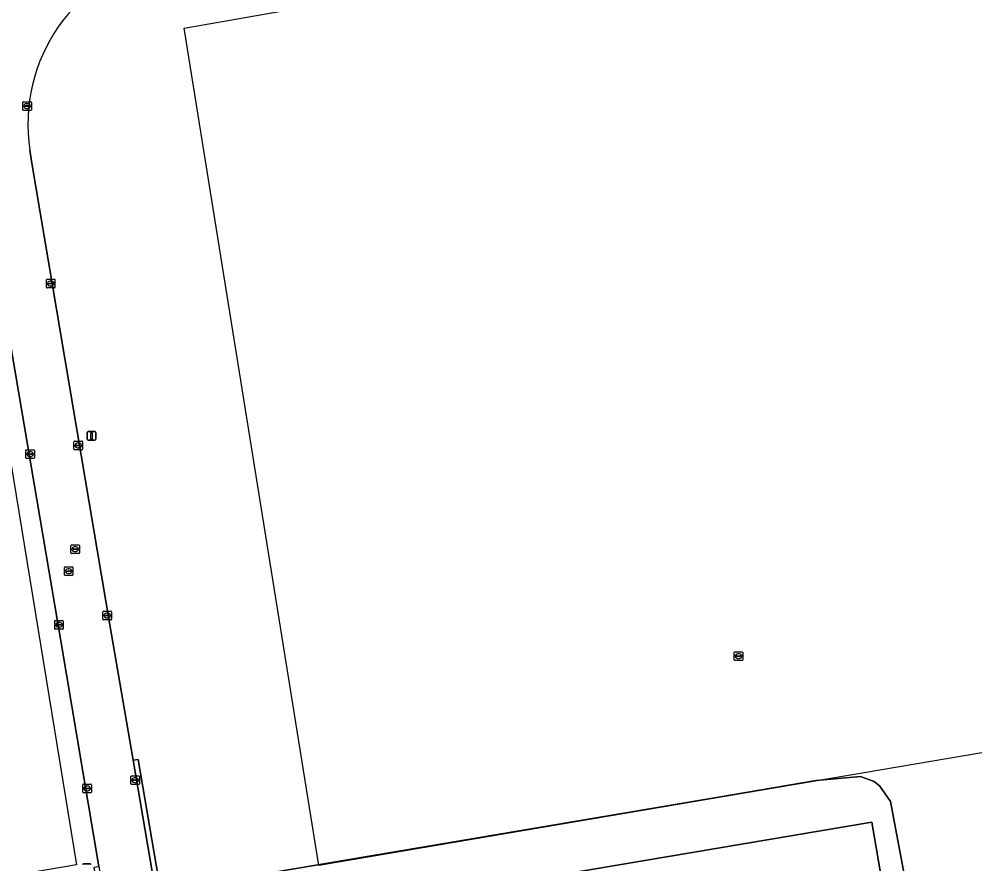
# Model space of a CAD drawing. Extents: x 154324 to 155744, y 382937 to 384188.
# Drawn here: x 154562 to 154673.2, y 383283.5 to 383381.8 of the extents above; entities that cross this region are included whole.
import ezdxf

# ---------------------------------------------------------------- set-up
doc = ezdxf.new("R2010")
doc.units = 0
for name, color, linetype in [('IMGEO_Brandkraan', 7, 'Continuous'), ('IMGEO_Erf', 7, 'Continuous'), ('IMGEO_Groenvoorziening', 7, 'Continuous'), ('IMGEO_Kolk', 7, 'Continuous'), ('IMGEO_Lichtmast', 7, 'Continuous'), ('IMGEO_Pand_vergunning_verleend', 7, 'Continuous'), ('IMGEO_Rijbaan_lokaal_gesloten', 7, 'Continuous'), ('IMGEO_Rioolput', 7, 'Continuous')]:
    doc.layers.add(name, color=color, linetype=linetype)

msp = doc.modelspace()

# ---------------------------------------------------------------- linework, layer by layer
at = {"layer": 'IMGEO_Brandkraan'}
for p, q in [((154645.16, 383307.22), (154645.16, 383308.08)), ((154645.23, 383308.15), (154646.09, 383308.15)), ((154646.16, 383308.08), (154646.16, 383307.22)), ((154646.09, 383307.15), (154645.23, 383307.15)), ((154645.42, 383307.64), (154645.42, 383307.66)), ((154645.46, 383307.69), (154645.86, 383307.69)), ((154645.86, 383307.61), (154645.46, 383307.61)), ((154645.65, 383307.93), (154645.67, 383307.93)), ((154645.67, 383307.37), (154645.65, 383307.37)), ((154645.9, 383307.66), (154645.9, 383307.64))]:
    msp.add_line(p, q, dxfattribs=at)
for points in [[(154645.16, 383307.22), (154645.16, 383308.08)], [(154645.23, 383308.15), (154646.09, 383308.15)], [(154646.16, 383308.08), (154646.16, 383307.22)], [(154646.09, 383307.15), (154645.23, 383307.15)]]:
    msp.add_lwpolyline(points, dxfattribs=at)
for centre, radius, start, end in [((154645.24, 383308.08), 0.0765, 91.552, 178.448), ((154645.24, 383308.08), 0.0765, 91.552, 178.448), ((154646.08, 383308.08), 0.0765, 1.552, 88.448), ((154646.08, 383308.08), 0.0765, 1.552, 88.448), ((154645.24, 383307.23), 0.0765, 181.552, 268.448), ((154645.24, 383307.23), 0.0765, 181.552, 268.448), ((154645.46, 383307.65), 0.0403, 85.8775, 175.7526), ((154645.46, 383307.64), 0.0366, 178.938, 274.7102), ((154645.86, 383307.66), 0.0386, 1.7309, 96.639), ((154645.86, 383307.65), 0.043, 264.8664, 352.4533), ((154646.08, 383307.23), 0.0765, 271.552, 358.448), ((154646.08, 383307.23), 0.0765, 271.552, 358.448)]:
    msp.add_arc(centre, radius, start, end, dxfattribs=at)
for centre, major_axis, ratio, start_param, end_param in [((154645.65, 383307.65), (-0.387, 0.002), 0.722429, 4.712389, 7.853982), ((154645.67, 383307.65), (-0.39, 0.002), 0.717154, 1.570796, 4.712389)]:
    msp.add_ellipse(centre, major_axis=major_axis, ratio=ratio, start_param=start_param, end_param=end_param, dxfattribs=at)
at = {"layer": 'IMGEO_Erf'}
msp.add_lwpolyline([(154401.25, 383322.6), (154415.36, 383251.02), (154422.8, 383252.54), (154564.29, 383276.58), (154564.29, 383276.6), (154571.56, 383277.87), (154570.67, 383283.11), (154571.25, 383283.17), (154566.84, 383309.22), (154557.23, 383365.65)], dxfattribs=at)
msp.add_lwpolyline([(154661.16, 383288.35), (154598.69, 383277.78), (154600.5, 383267.08), (154662.98, 383277.66)], close=True, dxfattribs=at)
at = {"layer": 'IMGEO_Groenvoorziening'}
for points in [[(154563.21, 383366.56), (154563.42, 383365.05), (154572.53, 383311.3), (154575.23, 383295.54), (154575.8, 383295.64), (154578.44, 383280.19)], [(154590.97, 383282.41), (154641.51, 383290.95), (154654.67, 383293.19), (154659.83, 383293.66), (154661.42, 383293.06), (154662.08, 383292.53), (154663.33, 383290.75), (154666.51, 383273.81)]]:
    msp.add_lwpolyline(points, dxfattribs=at)
msp.add_lwpolyline([(154661.16, 383288.35), (154662.98, 383277.66), (154663.13, 383277.68), (154675.73, 383203.72), (154677.38, 383204.3), (154677.02, 383207.93), (154672.53, 383231.48), (154666.51, 383273.81), (154663.33, 383290.75), (154662.08, 383292.53), (154661.42, 383293.06), (154659.83, 383293.66), (154654.67, 383293.19), (154641.51, 383290.95), (154590.97, 383282.41), (154578.44, 383280.19), (154579.44, 383274.33), (154598.69, 383277.78)], close=True, dxfattribs=at)
msp.add_arc((154582.89, 383369.57), 19.91, 102.0491, 188.6839, dxfattribs=at)
at = {"layer": 'IMGEO_Kolk'}
for p, q in [((154562.38, 383371.26), (154562.38, 383372.11)), ((154562.45, 383372.18), (154563.31, 383372.18)), ((154562.64, 383371.68), (154562.64, 383371.69)), ((154562.68, 383371.73), (154563.08, 383371.73)), ((154563.07, 383371.64), (154562.68, 383371.64)), ((154562.89, 383371.4), (154562.86, 383371.4)), ((154562.87, 383371.96), (154562.89, 383371.96)), ((154563.12, 383371.69), (154563.12, 383371.68)), ((154563.38, 383372.11), (154563.38, 383371.26)), ((154563.31, 383371.18), (154562.45, 383371.18)), ((154565.13, 383350.59), (154565.13, 383351.45)), ((154565.21, 383351.52), (154566.06, 383351.52)), ((154566.13, 383351.45), (154566.13, 383350.59)), ((154566.06, 383350.52), (154565.21, 383350.52)), ((154565.39, 383351.01), (154565.39, 383351.03)), ((154565.83, 383350.98), (154565.43, 383350.98)), ((154565.44, 383351.06), (154565.83, 383351.06)), ((154565.62, 383351.3), (154565.65, 383351.3)), ((154565.64, 383350.74), (154565.62, 383350.74)), ((154565.88, 383351.03), (154565.88, 383351.01)), ((154568.34, 383331.76), (154568.34, 383332.61)), ((154568.41, 383332.69), (154569.27, 383332.69)), ((154569.34, 383332.61), (154569.34, 383331.76)), ((154562.74, 383330.74), (154562.74, 383331.59)), ((154562.81, 383331.66), (154563.67, 383331.66)), ((154563.23, 383331.44), (154563.25, 383331.44)), ((154563.74, 383331.59), (154563.74, 383330.74)), ((154569.27, 383331.69), (154568.41, 383331.69)), ((154568.6, 383332.18), (154568.6, 383332.19)), ((154568.64, 383332.23), (154569.04, 383332.23)), ((154569.04, 383332.14), (154568.64, 383332.14)), ((154568.85, 383331.91), (154568.82, 383331.91)), ((154568.83, 383332.47), (154568.85, 383332.47)), ((154569.08, 383332.19), (154569.08, 383332.18)), ((154563.67, 383330.66), (154562.81, 383330.66)), ((154563, 383331.16), (154563, 383331.17)), ((154563.04, 383331.21), (154563.44, 383331.21)), ((154563.43, 383331.12), (154563.04, 383331.12)), ((154563.25, 383330.88), (154563.22, 383330.88)), ((154563.48, 383331.17), (154563.48, 383331.16)), ((154571.71, 383311.95), (154571.71, 383312.81)), ((154571.79, 383312.88), (154572.64, 383312.88)), ((154572.2, 383312.66), (154572.22, 383312.66)), ((154572.71, 383312.81), (154572.71, 383311.95)), ((154566.1, 383310.87), (154566.1, 383311.72)), ((154566.17, 383311.8), (154567.03, 383311.8)), ((154566.59, 383311.58), (154566.61, 383311.58)), ((154567.1, 383311.72), (154567.1, 383310.87)), ((154572.64, 383311.88), (154571.79, 383311.88)), ((154571.97, 383312.37), (154571.97, 383312.39)), ((154572.01, 383312.42), (154572.41, 383312.42)), ((154572.41, 383312.34), (154572.01, 383312.34)), ((154572.22, 383312.1), (154572.2, 383312.1)), ((154572.45, 383312.39), (154572.45, 383312.37)), ((154567.03, 383310.8), (154566.17, 383310.8)), ((154566.36, 383311.29), (154566.36, 383311.3)), ((154566.4, 383311.34), (154566.8, 383311.34)), ((154566.79, 383311.25), (154566.4, 383311.25)), ((154566.61, 383311.02), (154566.58, 383311.02)), ((154566.84, 383311.3), (154566.84, 383311.29)), ((154574.96, 383292.8), (154574.96, 383293.65)), ((154575.03, 383293.73), (154575.88, 383293.73)), ((154575.96, 383293.65), (154575.96, 383292.8)), ((154569.36, 383291.84), (154569.36, 383292.7)), ((154569.44, 383292.77), (154570.29, 383292.77)), ((154569.85, 383292.55), (154569.88, 383292.55)), ((154570.36, 383292.7), (154570.36, 383291.84)), ((154575.88, 383292.72), (154575.03, 383292.72)), ((154575.21, 383293.22), (154575.21, 383293.23)), ((154575.65, 383293.18), (154575.25, 383293.18)), ((154575.26, 383293.27), (154575.66, 383293.27)), ((154575.44, 383293.5), (154575.47, 383293.5)), ((154575.47, 383292.95), (154575.44, 383292.95)), ((154575.7, 383293.23), (154575.7, 383293.22)), ((154570.29, 383291.77), (154569.44, 383291.77)), ((154569.62, 383292.26), (154569.62, 383292.28)), ((154570.06, 383292.23), (154569.66, 383292.23)), ((154569.67, 383292.31), (154570.06, 383292.31)), ((154569.87, 383291.99), (154569.85, 383291.99)), ((154570.11, 383292.28), (154570.11, 383292.26))]:
    msp.add_line(p, q, dxfattribs=at)
for points in [[(154562.38, 383371.26), (154562.38, 383372.11)], [(154562.45, 383372.18), (154563.31, 383372.18)], [(154563.38, 383372.11), (154563.38, 383371.26)], [(154563.31, 383371.18), (154562.45, 383371.18)], [(154565.13, 383350.59), (154565.13, 383351.45)], [(154565.21, 383351.52), (154566.06, 383351.52)], [(154566.13, 383351.45), (154566.13, 383350.59)], [(154566.06, 383350.52), (154565.21, 383350.52)], [(154568.34, 383331.76), (154568.34, 383332.61)], [(154568.41, 383332.69), (154569.27, 383332.69)], [(154569.34, 383332.61), (154569.34, 383331.76)], [(154562.74, 383330.74), (154562.74, 383331.59)], [(154562.81, 383331.66), (154563.67, 383331.66)], [(154563.74, 383331.59), (154563.74, 383330.74)], [(154569.27, 383331.69), (154568.41, 383331.69)], [(154563.67, 383330.66), (154562.81, 383330.66)], [(154571.71, 383311.95), (154571.71, 383312.81)], [(154571.79, 383312.88), (154572.64, 383312.88)], [(154572.71, 383312.81), (154572.71, 383311.95)], [(154566.1, 383310.87), (154566.1, 383311.72)], [(154566.17, 383311.8), (154567.03, 383311.8)], [(154567.1, 383311.72), (154567.1, 383310.87)], [(154572.64, 383311.88), (154571.79, 383311.88)], [(154567.03, 383310.8), (154566.17, 383310.8)], [(154574.96, 383292.8), (154574.96, 383293.65)], [(154575.03, 383293.73), (154575.88, 383293.73)], [(154575.96, 383293.65), (154575.96, 383292.8)], [(154569.36, 383291.84), (154569.36, 383292.7)], [(154569.44, 383292.77), (154570.29, 383292.77)], [(154570.36, 383292.7), (154570.36, 383291.84)], [(154575.88, 383292.72), (154575.03, 383292.72)], [(154570.29, 383291.77), (154569.44, 383291.77)]]:
    msp.add_lwpolyline(points, dxfattribs=at)
for centre, radius, start, end in [((154562.45, 383372.11), 0.0765, 91.552, 178.448), ((154562.45, 383372.11), 0.0765, 91.552, 178.448), ((154562.68, 383371.69), 0.0403, 85.8775, 175.7526), ((154562.67, 383371.68), 0.0366, 178.938, 274.7102), ((154563.08, 383371.68), 0.043, 264.8664, 352.4533), ((154563.08, 383371.69), 0.0386, 1.7309, 96.639), ((154563.3, 383372.11), 0.0765, 1.552, 88.448), ((154563.3, 383372.11), 0.0765, 1.552, 88.448), ((154562.45, 383371.26), 0.0765, 181.552, 268.448), ((154562.45, 383371.26), 0.0765, 181.552, 268.448), ((154563.3, 383371.26), 0.0765, 271.552, 358.448), ((154563.3, 383371.26), 0.0765, 271.552, 358.448), ((154565.21, 383351.44), 0.0765, 91.552, 178.448), ((154565.21, 383351.44), 0.0765, 91.552, 178.448), ((154566.06, 383351.44), 0.0765, 1.552, 88.448), ((154566.06, 383351.44), 0.0765, 1.552, 88.448), ((154565.21, 383350.6), 0.0765, 181.552, 268.448), ((154565.21, 383350.6), 0.0765, 181.552, 268.448), ((154565.43, 383351.02), 0.0403, 85.8775, 175.7526), ((154565.43, 383351.01), 0.0366, 178.938, 274.7102), ((154565.84, 383351.02), 0.0386, 1.7309, 96.639), ((154565.83, 383351.02), 0.043, 264.8664, 352.4533), ((154566.06, 383350.6), 0.0765, 271.552, 358.448), ((154566.06, 383350.6), 0.0765, 271.552, 358.448), ((154568.42, 383332.61), 0.0765, 91.552, 178.448), ((154568.42, 383332.61), 0.0765, 91.552, 178.448), ((154569.26, 383332.61), 0.0765, 1.552, 88.448), ((154569.26, 383332.61), 0.0765, 1.552, 88.448), ((154562.81, 383331.59), 0.0765, 91.552, 178.448), ((154562.81, 383331.59), 0.0765, 91.552, 178.448), ((154563.66, 383331.59), 0.0765, 1.552, 88.448), ((154563.66, 383331.59), 0.0765, 1.552, 88.448), ((154568.42, 383331.76), 0.0765, 181.552, 268.448), ((154568.42, 383331.76), 0.0765, 181.552, 268.448), ((154568.64, 383332.19), 0.0403, 85.8775, 175.7526), ((154568.63, 383332.18), 0.0366, 178.938, 274.7102), ((154569.04, 383332.19), 0.0386, 1.7309, 96.639), ((154569.04, 383332.19), 0.043, 264.8664, 352.4533), ((154569.26, 383331.76), 0.0765, 271.552, 358.448), ((154569.26, 383331.76), 0.0765, 271.552, 358.448), ((154562.81, 383330.74), 0.0765, 181.552, 268.448), ((154562.81, 383330.74), 0.0765, 181.552, 268.448), ((154563.04, 383331.17), 0.0403, 85.8775, 175.7526), ((154563.03, 383331.16), 0.0366, 178.938, 274.7102), ((154563.44, 383331.16), 0.043, 264.8664, 352.4533), ((154563.44, 383331.17), 0.0386, 1.7309, 96.639), ((154563.66, 383330.74), 0.0765, 271.552, 358.448), ((154563.66, 383330.74), 0.0765, 271.552, 358.448), ((154571.79, 383312.8), 0.0765, 91.552, 178.448), ((154571.79, 383312.8), 0.0765, 91.552, 178.448), ((154572.64, 383312.8), 0.0765, 1.552, 88.448), ((154572.64, 383312.8), 0.0765, 1.552, 88.448), ((154566.17, 383311.72), 0.0765, 91.552, 178.448), ((154566.17, 383311.72), 0.0765, 91.552, 178.448), ((154567.02, 383311.72), 0.0765, 1.552, 88.448), ((154567.02, 383311.72), 0.0765, 1.552, 88.448), ((154571.79, 383311.95), 0.0765, 181.552, 268.448), ((154571.79, 383311.95), 0.0765, 181.552, 268.448), ((154572.01, 383312.38), 0.0403, 85.8775, 175.7526), ((154572.01, 383312.37), 0.0366, 178.938, 274.7102), ((154572.42, 383312.38), 0.0386, 1.7309, 96.639), ((154572.41, 383312.38), 0.043, 264.8664, 352.4533), ((154572.64, 383311.95), 0.0765, 271.552, 358.448), ((154572.64, 383311.95), 0.0765, 271.552, 358.448), ((154566.17, 383310.87), 0.0765, 181.552, 268.448), ((154566.17, 383310.87), 0.0765, 181.552, 268.448), ((154566.4, 383311.3), 0.0403, 85.8775, 175.7526), ((154566.39, 383311.29), 0.0366, 178.938, 274.7102), ((154566.8, 383311.3), 0.043, 264.8664, 352.4533), ((154566.8, 383311.3), 0.0386, 1.7309, 96.639), ((154567.02, 383310.87), 0.0765, 271.552, 358.448), ((154567.02, 383310.87), 0.0765, 271.552, 358.448), ((154575.03, 383293.65), 0.0765, 91.552, 178.448), ((154575.03, 383293.65), 0.0765, 91.552, 178.448), ((154575.88, 383293.65), 0.0765, 1.552, 88.448), ((154575.88, 383293.65), 0.0765, 1.552, 88.448), ((154569.44, 383292.69), 0.0765, 91.552, 178.448), ((154569.44, 383292.69), 0.0765, 91.552, 178.448), ((154570.29, 383292.69), 0.0765, 1.552, 88.448), ((154570.29, 383292.69), 0.0765, 1.552, 88.448), ((154575.03, 383292.8), 0.0765, 181.552, 268.448), ((154575.03, 383292.8), 0.0765, 181.552, 268.448), ((154575.26, 383293.23), 0.0403, 85.8775, 175.7526), ((154575.25, 383293.22), 0.0366, 178.938, 274.7102), ((154575.66, 383293.22), 0.043, 264.8664, 352.4533), ((154575.66, 383293.23), 0.0386, 1.7309, 96.639), ((154575.88, 383292.8), 0.0765, 271.552, 358.448), ((154575.88, 383292.8), 0.0765, 271.552, 358.448), ((154569.44, 383291.84), 0.0765, 181.552, 268.448), ((154569.44, 383291.84), 0.0765, 181.552, 268.448), ((154569.66, 383292.27), 0.0403, 85.8775, 175.7526), ((154569.66, 383292.26), 0.0366, 178.938, 274.7102), ((154570.07, 383292.27), 0.0386, 1.7309, 96.639), ((154570.06, 383292.27), 0.043, 264.8664, 352.4533), ((154570.29, 383291.84), 0.0765, 271.552, 358.448), ((154570.29, 383291.84), 0.0765, 271.552, 358.448)]:
    msp.add_arc(centre, radius, start, end, dxfattribs=at)
for centre, major_axis, ratio, start_param, end_param in [((154562.87, 383371.68), (-0.387, 0.002), 0.722429, 4.712389, 7.853982), ((154562.89, 383371.68), (-0.39, 0.002), 0.717154, 1.570796, 4.712389), ((154565.62, 383351.02), (-0.387, 0.002), 0.722429, 4.712389, 7.853982), ((154565.64, 383351.02), (-0.39, 0.002), 0.717154, 1.570796, 4.712389), ((154563.23, 383331.16), (-0.387, 0.002), 0.722429, 4.712389, 7.853982), ((154563.25, 383331.16), (-0.39, 0.002), 0.717154, 1.570796, 4.712389), ((154568.83, 383332.19), (-0.387, 0.002), 0.722429, 4.712389, 7.853982), ((154568.85, 383332.19), (-0.39, 0.002), 0.717154, 1.570796, 4.712389), ((154572.2, 383312.38), (-0.387, 0.002), 0.722429, 4.712389, 7.853982), ((154572.22, 383312.38), (-0.39, 0.002), 0.717154, 1.570796, 4.712389), ((154566.59, 383311.3), (-0.387, 0.002), 0.722429, 4.712389, 7.853982), ((154566.61, 383311.3), (-0.39, 0.002), 0.717154, 1.570796, 4.712389), ((154569.85, 383292.27), (-0.387, 0.002), 0.722429, 4.712389, 7.853982), ((154569.87, 383292.27), (-0.39, 0.002), 0.717154, 1.570796, 4.712389), ((154575.44, 383293.22), (-0.387, 0.002), 0.722429, 4.712389, 7.853982), ((154575.47, 383293.22), (-0.39, 0.002), 0.717154, 1.570796, 4.712389)]:
    msp.add_ellipse(centre, major_axis=major_axis, ratio=ratio, start_param=start_param, end_param=end_param, dxfattribs=at)
at = {"layer": 'IMGEO_Lichtmast'}
for p, q in [((154569.89, 383332.9), (154569.89, 383333.7)), ((154569.89, 383333.7), (154569.89, 383332.9)), ((154569.99, 383333.8), (154570.78, 383333.8)), ((154570.78, 383333.8), (154569.99, 383333.8)), ((154570.88, 383333.7), (154570.88, 383332.9)), ((154570.88, 383332.9), (154570.88, 383333.7)), ((154570.78, 383332.8), (154569.99, 383332.8)), ((154569.99, 383332.8), (154570.78, 383332.8)), ((154569.44, 383283.48), (154570.23, 383283.48)), ((154570.23, 383283.48), (154569.44, 383283.48))]:
    msp.add_line(p, q, dxfattribs=at)
msp.add_lwpolyline([(154570.31, 383333.67), (154570.46, 383333.67), (154570.46, 383332.92), (154570.31, 383332.92), (154570.31, 383333.67)], dxfattribs=at)
for centre, start, end in [((154569.99, 383333.7), 90, 180), ((154569.99, 383333.7), 90, 180), ((154570.78, 383333.7), 0, 90), ((154570.78, 383333.7), 360, 90), ((154569.99, 383332.9), 180, 270), ((154569.99, 383332.9), 180, 270), ((154570.78, 383332.9), 270, 0), ((154570.78, 383332.9), 270, 0), ((154569.44, 383283.38), 90, 180), ((154569.44, 383283.38), 90, 180), ((154570.23, 383283.38), 0, 90), ((154570.23, 383283.38), 360, 90)]:
    msp.add_arc(centre, 0.1, start, end, dxfattribs=at)
at = {"layer": 'IMGEO_Pand_vergunning_verleend'}
msp.add_lwpolyline([(154581.15, 383380.74), (154662.35, 383395.02), (154661, 383402.69), (154725.44, 383414.02), (154741.01, 383314.16), (154688.6, 383305.25), (154686.82, 383315.72), (154675.24, 383313.75), (154678.06, 383297.11), (154596.81, 383283.31)], close=True, dxfattribs=at)
msp.add_lwpolyline([(154555.17, 383365.53), (154568.65, 383283.39), (154549.74, 383280.16)], dxfattribs=at)
at = {"layer": 'IMGEO_Rijbaan_lokaal_gesloten'}
for points in [[(154619.83, 383033.81), (154619.19, 383037.76), (154575.23, 383295.54), (154572.53, 383311.3), (154563.42, 383365.05), (154563.21, 383366.56)], [(154557.23, 383365.65), (154566.84, 383309.22), (154571.25, 383283.17), (154596.31, 383136.06), (154614.99, 383026.46)], [(154578.44, 383280.19), (154575.8, 383295.64), (154575.23, 383295.54), (154619.19, 383037.76), (154619.83, 383033.81)]]:
    msp.add_lwpolyline(points, dxfattribs=at)
msp.add_arc((154582.89, 383369.57), 19.91, 102.0491, 188.6839, dxfattribs=at)
at = {"layer": 'IMGEO_Rioolput'}
for p, q in [((154567.97, 383319.68), (154567.97, 383320.53)), ((154568.05, 383320.61), (154568.9, 383320.61)), ((154568.46, 383320.39), (154568.49, 383320.39)), ((154568.97, 383320.53), (154568.97, 383319.68)), ((154568.9, 383319.61), (154568.05, 383319.61)), ((154568.23, 383320.1), (154568.23, 383320.11)), ((154568.27, 383320.15), (154568.67, 383320.15)), ((154568.67, 383320.06), (154568.27, 383320.06)), ((154568.48, 383319.83), (154568.46, 383319.83)), ((154568.72, 383320.11), (154568.72, 383320.1)), ((154567.29, 383318.05), (154568.15, 383318.05)), ((154567.22, 383317.13), (154567.22, 383317.98)), ((154568.15, 383317.05), (154567.29, 383317.05)), ((154567.48, 383317.55), (154567.48, 383317.56)), ((154567.52, 383317.6), (154567.92, 383317.6)), ((154567.92, 383317.51), (154567.52, 383317.51)), ((154567.73, 383317.27), (154567.7, 383317.27)), ((154567.71, 383317.83), (154567.73, 383317.83)), ((154567.96, 383317.56), (154567.96, 383317.55)), ((154568.22, 383317.98), (154568.22, 383317.13))]:
    msp.add_line(p, q, dxfattribs=at)
for points in [[(154567.97, 383319.68), (154567.97, 383320.53)], [(154568.05, 383320.61), (154568.9, 383320.61)], [(154568.97, 383320.53), (154568.97, 383319.68)], [(154568.9, 383319.61), (154568.05, 383319.61)], [(154567.29, 383318.05), (154568.15, 383318.05)], [(154567.22, 383317.13), (154567.22, 383317.98)], [(154568.15, 383317.05), (154567.29, 383317.05)], [(154568.22, 383317.98), (154568.22, 383317.13)]]:
    msp.add_lwpolyline(points, dxfattribs=at)
for centre, radius, start, end in [((154568.05, 383320.53), 0.0765, 91.552, 178.448), ((154568.05, 383320.53), 0.0765, 91.552, 178.448), ((154568.9, 383320.53), 0.0765, 1.552, 88.448), ((154568.9, 383320.53), 0.0765, 1.552, 88.448), ((154568.05, 383319.68), 0.0765, 181.552, 268.448), ((154568.05, 383319.68), 0.0765, 181.552, 268.448), ((154568.27, 383320.11), 0.0403, 85.8775, 175.7526), ((154568.27, 383320.1), 0.0366, 178.938, 274.7102), ((154568.68, 383320.11), 0.0386, 1.7309, 96.639), ((154568.67, 383320.11), 0.043, 264.8664, 352.4533), ((154568.9, 383319.68), 0.0765, 271.552, 358.448), ((154568.9, 383319.68), 0.0765, 271.552, 358.448), ((154567.3, 383317.98), 0.0765, 91.552, 178.448), ((154567.3, 383317.98), 0.0765, 91.552, 178.448), ((154568.14, 383317.98), 0.0765, 1.552, 88.448), ((154568.14, 383317.98), 0.0765, 1.552, 88.448), ((154567.3, 383317.13), 0.0765, 181.552, 268.448), ((154567.3, 383317.13), 0.0765, 181.552, 268.448), ((154567.52, 383317.56), 0.0403, 85.8775, 175.7526), ((154567.51, 383317.55), 0.0366, 178.938, 274.7102), ((154567.92, 383317.56), 0.0386, 1.7309, 96.639), ((154567.92, 383317.55), 0.043, 264.8664, 352.4533), ((154568.14, 383317.13), 0.0765, 271.552, 358.448), ((154568.14, 383317.13), 0.0765, 271.552, 358.448)]:
    msp.add_arc(centre, radius, start, end, dxfattribs=at)
for centre, major_axis, ratio, start_param, end_param in [((154568.46, 383320.11), (-0.387, 0.002), 0.722429, 4.712389, 7.853982), ((154568.48, 383320.11), (-0.39, 0.002), 0.717154, 1.570796, 4.712389), ((154567.71, 383317.55), (-0.387, 0.002), 0.722429, 4.712389, 7.853982), ((154567.73, 383317.55), (-0.39, 0.002), 0.717154, 1.570796, 4.712389)]:
    msp.add_ellipse(centre, major_axis=major_axis, ratio=ratio, start_param=start_param, end_param=end_param, dxfattribs=at)

doc.saveas('drawing.dxf')
